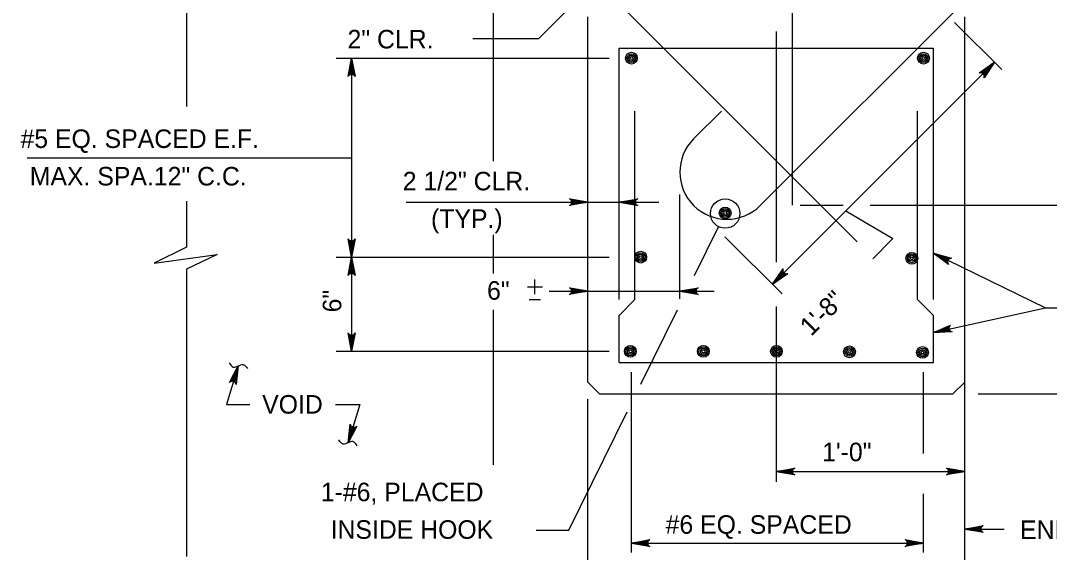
# Model space of a CAD drawing. Extents: x 638653 to 642302, y 298557 to 300414.
# Drawn here: x 640121.3 to 640287.7, y 299527.4 to 299613.5 of the extents above; entities that cross this region are included whole.
import ezdxf

# ---------------------------------------------------------------- set-up
doc = ezdxf.new("R2010")
doc.units = 0
doc.layers.add('1', color=7, linetype='Continuous')

msp = doc.modelspace()

# ---------------------------------------------------------------- linework, layer by layer
at = {"layer": '1'}
for p, q in [((640246.05, 299651.63), (640246.05, 299583.63)), ((640256.61, 299577.71), (640183.99, 299650.34)), ((640240.92, 299583.57), (640303.84, 299646.5)), ((640197.79, 299590.73), (640197.79, 299630.62)), ((640148.1, 299624.56), (640148.1, 299599.6)), ((640218, 299623.5), (640205.1, 299610.6)), ((640213.03, 299554.98), (640213.03, 299614.11)), ((640273.99, 299554.98), (640273.99, 299614.11)), ((640272.35, 299613.2), (640280, 299605.56)), ((640194.43, 299610.6), (640205.1, 299610.6)), ((640243.51, 299611.72), (640243.51, 299574.41)), ((640218.11, 299609.03), (640268.91, 299609.03)), ((640218.11, 299568.33), (640218.11, 299609.03)), ((640268.91, 299568.33), (640268.91, 299609.03)), ((640172.31, 299607.42), (640216.48, 299607.42)), ((640174.83, 299607.42), (640174.83, 299575.21)), ((640278.82, 299606.74), (640242.9, 299570.82)), ((640220.65, 299568.33), (640220.65, 299598.85)), ((640230.14, 299594.35), (640234.63, 299598.84)), ((640266.37, 299568.33), (640266.37, 299598.85)), ((640122.37, 299591.27), (640174.83, 299591.27)), ((640148.1, 299584.29), (640148.1, 299576.8)), ((640183.63, 299584.11), (640224.52, 299584.11)), ((640227.91, 299568.44), (640227.91, 299585.33)), ((640247.37, 299583.63), (640254.3, 299583.63)), ((640254.76, 299582.68), (640262.37, 299578.21)), ((640258.7, 299583.63), (640375.77, 299583.63)), ((640230.3, 299572.25), (640234.18, 299580.12)), ((640197.79, 299572.54), (640197.79, 299578.81)), ((640244.44, 299569.27), (640235.2, 299578.52)), ((640262.37, 299578.21), (640259.11, 299574.95)), ((640268.91, 299575.84), (640287.05, 299566.99)), ((640172.31, 299575.21), (640216.48, 299575.21)), ((640174.83, 299575.21), (640174.83, 299559.97)), ((640148.1, 299573.28), (640148.1, 299526.74)), ((640204.45, 299569.23), (640204.45, 299571.59)), ((640203.29, 299570.39), (640205.7, 299570.39)), ((640206.76, 299569.71), (640233.48, 299569.71)), ((640203.54, 299568.37), (640205.35, 299568.37)), ((640220.65, 299568.33), (640218.11, 299565.79)), ((640243.51, 299567.23), (640243.51, 299538.85)), ((640266.37, 299568.33), (640268.91, 299565.79)), ((640197.79, 299541.6), (640197.79, 299566.7)), ((640218.11, 299558.15), (640218.11, 299565.79)), ((640221.6, 299554.64), (640227.54, 299566.67)), ((640268.91, 299562.99), (640287.05, 299566.99)), ((640268.91, 299558.15), (640268.91, 299565.79)), ((640287.05, 299566.99), (640343.95, 299566.99)), ((640172.31, 299559.97), (640216.48, 299559.97)), ((640156.49, 299557.6), (640154.57, 299551.39)), ((640218.11, 299558.15), (640268.91, 299558.15)), ((640220.08, 299527.43), (640220.08, 299556.57)), ((640267.32, 299543.41), (640267.32, 299556.57)), ((640213.03, 299554.98), (640214.93, 299553.07)), ((640272.08, 299553.07), (640273.99, 299554.98)), ((640273.99, 299485.84), (640273.99, 299554.98)), ((640214.93, 299553.07), (640272.08, 299553.07)), ((640276.15, 299553.07), (640322.31, 299553.07)), ((640154.57, 299551.39), (640158.36, 299551.39)), ((640172.2, 299551.39), (640176.18, 299551.39)), ((640176.18, 299551.39), (640174.26, 299545.18)), ((640213.03, 299507.96), (640213.03, 299552.2)), ((640209.94, 299531.03), (640219.4, 299550.18)), ((640243.51, 299540.51), (640273.99, 299540.51)), ((640267.32, 299527.43), (640267.32, 299536.92)), ((640204.65, 299531.03), (640209.94, 299531.03)), ((640273.99, 299531.21), (640280.38, 299531.21)), ((640220.08, 299528.93), (640267.32, 299528.93))]:
    msp.add_line(p, q, dxfattribs=at)
for points in [[(640174.83, 299607.42), (640175.39, 299604.44), (640175.31, 299604.55), (640175.23, 299604.67), (640175.13, 299604.73), (640175.03, 299604.79), (640174.93, 299604.8), (640174.83, 299604.82), (640174.73, 299604.8), (640174.63, 299604.79), (640174.53, 299604.73), (640174.43, 299604.67), (640174.35, 299604.55), (640174.27, 299604.44), (640174.83, 299607.42), (640174.35, 299604.55), (640174.43, 299604.67), (640174.83, 299607.42), (640174.53, 299604.73), (640174.63, 299604.79), (640174.83, 299607.42), (640174.73, 299604.8), (640174.83, 299604.82), (640174.83, 299607.42), (640174.93, 299604.8), (640175.03, 299604.79), (640174.83, 299607.42), (640175.13, 299604.73), (640175.23, 299604.67), (640174.83, 299607.42), (640175.31, 299604.55)], [(640278.82, 299606.74), (640277.1, 299604.24), (640277.13, 299604.37), (640277.15, 299604.51), (640277.13, 299604.62), (640277.1, 299604.74), (640277.04, 299604.82), (640276.98, 299604.9), (640276.9, 299604.96), (640276.81, 299605.02), (640276.7, 299605.05), (640276.59, 299605.08), (640276.45, 299605.05), (640276.31, 299605.03), (640278.82, 299606.74), (640276.45, 299605.05), (640276.59, 299605.08), (640278.82, 299606.74), (640276.7, 299605.05), (640276.81, 299605.02), (640278.82, 299606.74), (640276.9, 299604.96), (640276.98, 299604.9), (640278.82, 299606.74), (640277.04, 299604.82), (640277.1, 299604.74), (640278.82, 299606.74), (640277.13, 299604.62), (640277.15, 299604.51), (640278.82, 299606.74), (640277.13, 299604.37)], [(640213.03, 299584.11), (640210.05, 299583.55), (640210.16, 299583.63), (640210.28, 299583.71), (640210.34, 299583.81), (640210.39, 299583.91), (640210.41, 299584.01), (640210.43, 299584.11), (640210.41, 299584.21), (640210.39, 299584.31), (640210.34, 299584.41), (640210.28, 299584.51), (640210.16, 299584.59), (640210.05, 299584.67), (640213.03, 299584.11), (640210.16, 299584.59), (640210.28, 299584.51), (640213.03, 299584.11), (640210.34, 299584.41), (640210.39, 299584.31), (640213.03, 299584.11), (640210.41, 299584.21), (640210.43, 299584.11), (640213.03, 299584.11), (640210.41, 299584.01), (640210.39, 299583.91), (640213.03, 299584.11), (640210.34, 299583.81), (640210.28, 299583.71), (640213.03, 299584.11), (640210.16, 299583.63)], [(640218.11, 299584.11), (640221.09, 299584.67), (640220.97, 299584.59), (640220.86, 299584.51), (640220.8, 299584.41), (640220.74, 299584.31), (640220.72, 299584.21), (640220.71, 299584.11), (640220.72, 299584.01), (640220.74, 299583.91), (640220.8, 299583.81), (640220.86, 299583.71), (640220.97, 299583.63), (640221.09, 299583.55), (640218.11, 299584.11), (640220.97, 299583.63), (640220.86, 299583.71), (640218.11, 299584.11), (640220.8, 299583.81), (640220.74, 299583.91), (640218.11, 299584.11), (640220.72, 299584.01), (640220.71, 299584.11), (640218.11, 299584.11), (640220.72, 299584.21), (640220.74, 299584.31), (640218.11, 299584.11), (640220.8, 299584.41), (640220.86, 299584.51), (640218.11, 299584.11), (640220.97, 299584.59)], [(640174.83, 299575.21), (640174.27, 299578.19), (640174.35, 299578.08), (640174.43, 299577.96), (640174.53, 299577.9), (640174.63, 299577.84), (640174.73, 299577.83), (640174.83, 299577.81), (640174.93, 299577.83), (640175.03, 299577.84), (640175.13, 299577.9), (640175.23, 299577.96), (640175.31, 299578.08), (640175.39, 299578.19), (640174.83, 299575.21), (640175.31, 299578.08), (640175.23, 299577.96), (640174.83, 299575.21), (640175.13, 299577.9), (640175.03, 299577.84), (640174.83, 299575.21), (640174.93, 299577.83), (640174.83, 299577.81), (640174.83, 299575.21), (640174.73, 299577.83), (640174.63, 299577.84), (640174.83, 299575.21), (640174.53, 299577.9), (640174.43, 299577.96), (640174.83, 299575.21), (640174.35, 299578.08)], [(640148.1, 299576.8), (640142.92, 299574.26), (640153.07, 299575.64), (640148.1, 299573.28)], [(640268.91, 299575.84), (640271.83, 299575.03), (640271.7, 299575.01), (640271.56, 299574.99), (640271.46, 299574.93), (640271.36, 299574.86), (640271.3, 299574.78), (640271.25, 299574.7), (640271.22, 299574.6), (640271.19, 299574.5), (640271.2, 299574.39), (640271.21, 299574.27), (640271.28, 299574.15), (640271.34, 299574.03), (640268.91, 299575.84), (640271.28, 299574.15), (640271.21, 299574.27), (640268.91, 299575.84), (640271.2, 299574.39), (640271.19, 299574.5), (640268.91, 299575.84), (640271.22, 299574.6), (640271.25, 299574.7), (640268.91, 299575.84), (640271.3, 299574.78), (640271.36, 299574.86), (640268.91, 299575.84), (640271.46, 299574.93), (640271.56, 299574.99), (640268.91, 299575.84), (640271.7, 299575.01)], [(640174.83, 299575.21), (640175.39, 299572.23), (640175.31, 299572.34), (640175.23, 299572.46), (640175.13, 299572.52), (640175.03, 299572.57), (640174.93, 299572.59), (640174.83, 299572.61), (640174.73, 299572.59), (640174.63, 299572.57), (640174.53, 299572.52), (640174.43, 299572.46), (640174.35, 299572.34), (640174.27, 299572.23), (640174.83, 299575.21), (640174.35, 299572.34), (640174.43, 299572.46), (640174.83, 299575.21), (640174.53, 299572.52), (640174.63, 299572.57), (640174.83, 299575.21), (640174.73, 299572.59), (640174.83, 299572.61), (640174.83, 299575.21), (640174.93, 299572.59), (640175.03, 299572.57), (640174.83, 299575.21), (640175.13, 299572.52), (640175.23, 299572.46), (640174.83, 299575.21), (640175.31, 299572.34)], [(640242.9, 299570.82), (640244.61, 299573.32), (640244.58, 299573.18), (640244.56, 299573.05), (640244.59, 299572.93), (640244.62, 299572.82), (640244.68, 299572.74), (640244.73, 299572.66), (640244.82, 299572.6), (640244.9, 299572.54), (640245.01, 299572.51), (640245.13, 299572.48), (640245.26, 299572.51), (640245.4, 299572.53), (640242.9, 299570.82), (640245.26, 299572.51), (640245.13, 299572.48), (640242.9, 299570.82), (640245.01, 299572.51), (640244.9, 299572.54), (640242.9, 299570.82), (640244.82, 299572.6), (640244.73, 299572.66), (640242.9, 299570.82), (640244.68, 299572.74), (640244.62, 299572.82), (640242.9, 299570.82), (640244.59, 299572.93), (640244.56, 299573.05), (640242.9, 299570.82), (640244.58, 299573.18)], [(640213.03, 299569.71), (640210.05, 299569.15), (640210.16, 299569.23), (640210.28, 299569.31), (640210.34, 299569.41), (640210.39, 299569.51), (640210.41, 299569.61), (640210.43, 299569.71), (640210.41, 299569.81), (640210.39, 299569.91), (640210.34, 299570.01), (640210.28, 299570.11), (640210.16, 299570.19), (640210.05, 299570.27), (640213.03, 299569.71), (640210.16, 299570.19), (640210.28, 299570.11), (640213.03, 299569.71), (640210.34, 299570.01), (640210.39, 299569.91), (640213.03, 299569.71), (640210.41, 299569.81), (640210.43, 299569.71), (640213.03, 299569.71), (640210.41, 299569.61), (640210.39, 299569.51), (640213.03, 299569.71), (640210.34, 299569.41), (640210.28, 299569.31), (640213.03, 299569.71), (640210.16, 299569.23)], [(640227.91, 299569.71), (640230.89, 299570.27), (640230.78, 299570.19), (640230.66, 299570.11), (640230.61, 299570.01), (640230.55, 299569.91), (640230.53, 299569.81), (640230.51, 299569.71), (640230.53, 299569.61), (640230.55, 299569.51), (640230.61, 299569.41), (640230.66, 299569.31), (640230.78, 299569.23), (640230.89, 299569.15), (640227.91, 299569.71), (640230.78, 299569.23), (640230.66, 299569.31), (640227.91, 299569.71), (640230.61, 299569.41), (640230.55, 299569.51), (640227.91, 299569.71), (640230.53, 299569.61), (640230.51, 299569.71), (640227.91, 299569.71), (640230.53, 299569.81), (640230.55, 299569.91), (640227.91, 299569.71), (640230.61, 299570.01), (640230.66, 299570.11), (640227.91, 299569.71), (640230.78, 299570.19)], [(640268.91, 299562.99), (640271.69, 299564.2), (640271.6, 299564.1), (640271.5, 299563.99), (640271.47, 299563.88), (640271.43, 299563.77), (640271.44, 299563.67), (640271.44, 299563.57), (640271.48, 299563.48), (640271.52, 299563.38), (640271.6, 299563.3), (640271.68, 299563.21), (640271.81, 299563.16), (640271.94, 299563.11), (640268.91, 299562.99), (640271.81, 299563.16), (640271.68, 299563.21), (640268.91, 299562.99), (640271.6, 299563.3), (640271.52, 299563.38), (640268.91, 299562.99), (640271.48, 299563.48), (640271.44, 299563.57), (640268.91, 299562.99), (640271.44, 299563.67), (640271.43, 299563.77), (640268.91, 299562.99), (640271.47, 299563.88), (640271.5, 299563.99), (640268.91, 299562.99), (640271.6, 299564.1)], [(640174.83, 299559.97), (640174.27, 299562.95), (640174.35, 299562.84), (640174.43, 299562.72), (640174.53, 299562.66), (640174.63, 299562.6), (640174.73, 299562.59), (640174.83, 299562.57), (640174.93, 299562.59), (640175.03, 299562.6), (640175.13, 299562.66), (640175.23, 299562.72), (640175.31, 299562.84), (640175.39, 299562.95), (640174.83, 299559.97), (640175.31, 299562.84), (640175.23, 299562.72), (640174.83, 299559.97), (640175.13, 299562.66), (640175.03, 299562.6), (640174.83, 299559.97), (640174.93, 299562.59), (640174.83, 299562.57), (640174.83, 299559.97), (640174.73, 299562.59), (640174.63, 299562.6), (640174.83, 299559.97), (640174.53, 299562.66), (640174.43, 299562.72), (640174.83, 299559.97), (640174.35, 299562.84)], [(640156.49, 299557.6), (640156.14, 299554.59), (640156.06, 299554.86), (640155.9, 299555.03), (640155.72, 299555.12), (640155.52, 299555.15), (640155.29, 299555.09), (640155.07, 299554.92), (640156.49, 299557.6), (640155.29, 299555.09), (640155.52, 299555.15), (640156.49, 299557.6), (640155.72, 299555.12), (640155.9, 299555.03), (640156.49, 299557.6), (640156.06, 299554.86)], [(640174.26, 299545.18), (640174.61, 299548.19), (640174.69, 299547.93), (640174.85, 299547.76), (640175.03, 299547.66), (640175.23, 299547.64), (640175.46, 299547.69), (640175.68, 299547.86), (640174.26, 299545.18), (640175.46, 299547.69), (640175.23, 299547.64), (640174.26, 299545.18), (640175.03, 299547.66), (640174.85, 299547.76), (640174.26, 299545.18), (640174.69, 299547.93)], [(640243.51, 299540.51), (640246.49, 299541.07), (640246.38, 299540.99), (640246.26, 299540.91), (640246.2, 299540.81), (640246.14, 299540.71), (640246.13, 299540.61), (640246.11, 299540.51), (640246.13, 299540.41), (640246.14, 299540.31), (640246.2, 299540.21), (640246.26, 299540.11), (640246.38, 299540.04), (640246.49, 299539.96), (640243.51, 299540.51), (640246.38, 299540.04), (640246.26, 299540.11), (640243.51, 299540.51), (640246.2, 299540.21), (640246.14, 299540.31), (640243.51, 299540.51), (640246.13, 299540.41), (640246.11, 299540.51), (640243.51, 299540.51), (640246.13, 299540.61), (640246.14, 299540.71), (640243.51, 299540.51), (640246.2, 299540.81), (640246.26, 299540.91), (640243.51, 299540.51), (640246.38, 299540.99)], [(640273.99, 299540.51), (640271.01, 299539.96), (640271.12, 299540.04), (640271.24, 299540.11), (640271.3, 299540.21), (640271.35, 299540.31), (640271.37, 299540.41), (640271.39, 299540.51), (640271.37, 299540.61), (640271.35, 299540.71), (640271.3, 299540.81), (640271.24, 299540.91), (640271.12, 299540.99), (640271.01, 299541.07), (640273.99, 299540.51), (640271.12, 299540.99), (640271.24, 299540.91), (640273.99, 299540.51), (640271.3, 299540.81), (640271.35, 299540.71), (640273.99, 299540.51), (640271.37, 299540.61), (640271.39, 299540.51), (640273.99, 299540.51), (640271.37, 299540.41), (640271.35, 299540.31), (640273.99, 299540.51), (640271.3, 299540.21), (640271.24, 299540.11), (640273.99, 299540.51), (640271.12, 299540.04)], [(640273.99, 299531.21), (640276.97, 299531.77), (640276.86, 299531.69), (640276.74, 299531.61), (640276.68, 299531.51), (640276.62, 299531.41), (640276.61, 299531.31), (640276.59, 299531.21), (640276.61, 299531.11), (640276.62, 299531.01), (640276.68, 299530.91), (640276.74, 299530.81), (640276.86, 299530.73), (640276.97, 299530.65), (640273.99, 299531.21), (640276.86, 299530.73), (640276.74, 299530.81), (640273.99, 299531.21), (640276.68, 299530.91), (640276.62, 299531.01), (640273.99, 299531.21), (640276.61, 299531.11), (640276.59, 299531.21), (640273.99, 299531.21), (640276.61, 299531.31), (640276.62, 299531.41), (640273.99, 299531.21), (640276.68, 299531.51), (640276.74, 299531.61), (640273.99, 299531.21), (640276.86, 299531.69)], [(640220.08, 299528.93), (640223.06, 299529.49), (640222.94, 299529.41), (640222.83, 299529.33), (640222.77, 299529.23), (640222.71, 299529.13), (640222.69, 299529.03), (640222.68, 299528.93), (640222.69, 299528.83), (640222.71, 299528.73), (640222.77, 299528.63), (640222.83, 299528.53), (640222.94, 299528.45), (640223.06, 299528.37), (640220.08, 299528.93), (640222.94, 299528.45), (640222.83, 299528.53), (640220.08, 299528.93), (640222.77, 299528.63), (640222.71, 299528.73), (640220.08, 299528.93), (640222.69, 299528.83), (640222.68, 299528.93), (640220.08, 299528.93), (640222.69, 299529.03), (640222.71, 299529.13), (640220.08, 299528.93), (640222.77, 299529.23), (640222.83, 299529.33), (640220.08, 299528.93), (640222.94, 299529.41)], [(640267.32, 299528.93), (640264.34, 299528.37), (640264.45, 299528.45), (640264.57, 299528.53), (640264.62, 299528.63), (640264.68, 299528.73), (640264.7, 299528.83), (640264.72, 299528.93), (640264.7, 299529.03), (640264.68, 299529.13), (640264.62, 299529.23), (640264.57, 299529.33), (640264.45, 299529.41), (640264.34, 299529.49), (640267.32, 299528.93), (640264.45, 299529.41), (640264.57, 299529.33), (640267.32, 299528.93), (640264.62, 299529.23), (640264.68, 299529.13), (640267.32, 299528.93), (640264.7, 299529.03), (640264.72, 299528.93), (640267.32, 299528.93), (640264.7, 299528.83), (640264.68, 299528.73), (640267.32, 299528.93), (640264.62, 299528.63), (640264.57, 299528.53), (640267.32, 299528.93), (640264.45, 299528.45)]]:
    msp.add_lwpolyline(points, dxfattribs=at)
for centre, radius in [((640220.08, 299607.42), 0.952), ((640220.08, 299607.42), 0.714), ((640220.08, 299607.42), 0.476), ((640220.08, 299607.42), 0.238), ((640267.32, 299607.42), 0.952), ((640267.32, 299607.42), 0.714), ((640267.32, 299607.42), 0.476), ((640267.32, 299607.42), 0.238), ((640235.24, 299582.26), 2.38), ((640235.24, 299582.35), 0.952), ((640235.24, 299582.35), 0.714), ((640235.24, 299582.35), 0.476), ((640235.24, 299582.35), 0.238), ((640221.58, 299575.21), 0.952), ((640221.58, 299575.21), 0.714), ((640221.58, 299575.21), 0.476), ((640265.43, 299575.03), 0.952), ((640265.43, 299575.03), 0.714), ((640221.58, 299575.21), 0.238), ((640265.43, 299575.03), 0.476), ((640265.43, 299575.03), 0.238), ((640219.91, 299559.97), 0.952), ((640219.91, 299559.97), 0.714), ((640231.72, 299559.97), 0.952), ((640231.72, 299559.97), 0.714), ((640243.53, 299559.97), 0.952), ((640243.53, 299559.97), 0.714), ((640255.34, 299559.88), 0.952), ((640255.34, 299559.88), 0.714), ((640267.15, 299559.79), 0.952), ((640219.91, 299559.97), 0.476), ((640219.91, 299559.97), 0.238), ((640231.72, 299559.97), 0.476), ((640231.72, 299559.97), 0.238), ((640243.53, 299559.97), 0.476), ((640243.53, 299559.97), 0.238), ((640255.34, 299559.88), 0.476), ((640255.34, 299559.88), 0.238), ((640267.15, 299559.79), 0.714), ((640267.15, 299559.79), 0.476), ((640267.15, 299559.79), 0.238)]:
    msp.add_circle(centre, radius, dxfattribs=at)
msp.add_arc((640235.53, 299588.96), 7.62, 135, 315, dxfattribs=at)
for points in [[(640155.01, 299558.1), (640155.69, 299557.4), (640157.29, 299557.81), (640157.98, 299557.17)], [(640175.74, 299544.69), (640175.05, 299545.38), (640173.46, 299544.97), (640172.77, 299545.62)]]:
    msp.add_spline(points, degree=3, dxfattribs=at)

# ---------------------------------------------------------------- texts
for s, p in [('2" CLR.', (640174.17, 299608.99)), ('#5 EQ. SPACED E.F.', (640121.28, 299592.88)), ('MAX. SPA.12" C.C.', (640122.78, 299586.81)), ('2 1/2" CLR.', (640183.1, 299586.02)), ('(TYP.)', (640187.67, 299579.95)), ('6"', (640196.73, 299568.32)), ('VOID', (640160.36, 299549.89)), ('1\'-0"', (640250.92, 299542.18)), ('1-#6, PLACED', (640169.85, 299535.71)), ('INSIDE HOOK', (640171.43, 299529.63)), ('#6 EQ. SPACED', (640225.61, 299530.44)), ('END OF BEAM', (640282.94, 299529.59))]:
    msp.add_text(s, height=3, dxfattribs=at).set_placement(p)
for s, rotation, p in [('6"', 90, (640173.16, 299566.27)), ('1\'-8"', 45, (640249.14, 299562.29))]:
    msp.add_text(s, height=3, rotation=rotation, dxfattribs=at).set_placement(p)

doc.saveas('drawing.dxf')
